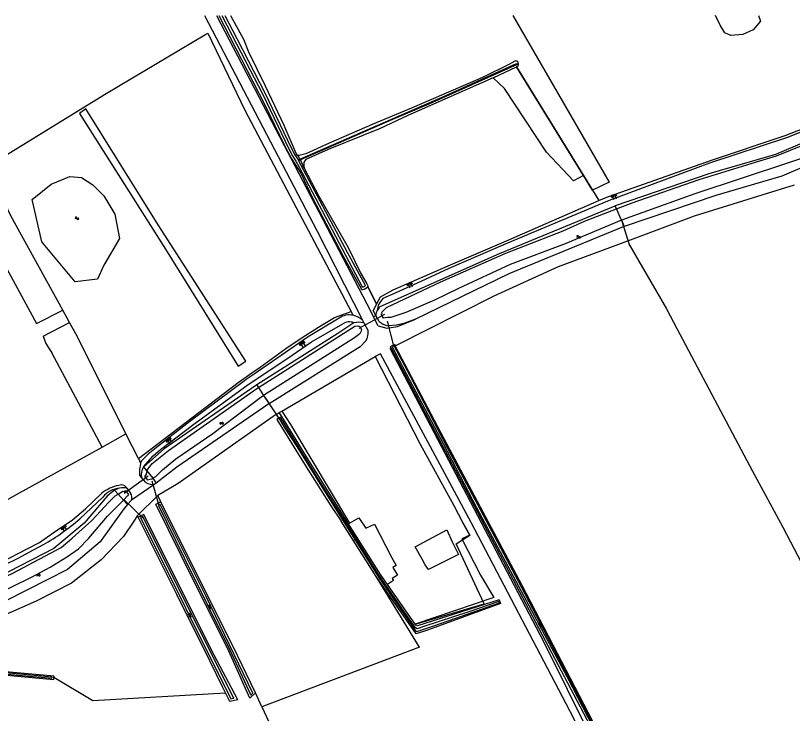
# Model space of a CAD drawing. Extents: x 136000 to 141014, y 402000 to 403500.
# Drawn here: x 137958.3 to 138255.5, y 403233 to 403500 of the extents above; entities that cross this region are included whole.
import ezdxf

# ---------------------------------------------------------------- set-up
doc = ezdxf.new("R2010")
doc.units = 0
for name, color, linetype in [('gg-afsc-draadraster', 7, 'Continuous'), ('gg-afsc-lijn draadraster', 7, 'Continuous'), ('gg-knt-BGT kruinlijn', 7, 'Continuous'), ('gg-knt-bovenkant onderkant talud', 7, 'Continuous'), ('gg-knt-bronhoudergrens', 7, 'Continuous'), ('gg-knt-onverhard', 7, 'Continuous'), ('gg-kntw-bovenkant insteek waterloop', 7, 'Continuous'), ('gg-kntw-midden sloot', 7, 'Continuous'), ('gg-kntw-waterlijn', 7, 'Continuous'), ('gg-kwrk-duiker nz buis', 7, 'Continuous'), ('gt-grn-groengrens', 7, 'Continuous'), ('gt-grn-vlakafsluiter', 7, 'Continuous'), ('gt-symb-talud symbool', 7, 'Continuous'), ('gt-symb-watersymbool', 7, 'Continuous')]:
    doc.layers.add(name, color=color, linetype=linetype)

# ---------------------------------------------------------------- blocks, each defined once
blk = doc.blocks.new('gt0-TALUD_1')
at = {"layer": 'gt-symb-talud symbool'}
for p, q in [((-0.5, -2), (-0.5, 0)), ((0, -1), (0, 0)), ((-1, -1), (-1, 0)), ((0.5, -2), (0.5, 0)), ((1, -1), (1, 0))]:
    blk.add_line(p, q, dxfattribs=at)
blk = doc.blocks.new('gt0-WA')
at = {"layer": 'gt-symb-watersymbool'}
for centre, start, end in [((-0.32, 0.02), 28.0725, 151.9275), ((0.43, 0.42), 208.0725, 331.9275), ((-0.32, -0.43), 28.0725, 151.9275), ((0.43, -0.03), 208.0725, 331.9275)]:
    blk.add_arc(centre, 0.425, start, end, dxfattribs=at)

msp = doc.modelspace()

# ---------------------------------------------------------------- linework, layer by layer
at = {"layer": 'gg-afsc-draadraster'}
for p, q in [((138192.53, 403413.86), (138217.94, 403423.34)), ((138165.94, 403404.03), (138192.53, 403413.86)), ((137978.96, 403382.63), (137976.37, 403387.34)), ((137991.52, 403334.86), (137972.17, 403370.97)), ((138060.17, 403348.68), (138095.88, 403369.58)), ((138043.41, 403365.86), (138046.43, 403367.75)), ((138058.05, 403347.44), (138056.85, 403346.59)), ((138058.05, 403347.44), (138059.2, 403348.11)), ((138060.11, 403346.63), (138059.2, 403348.11)), ((138005.3, 403330.51), (138000.55, 403340.01)), ((138125.91, 403312.54), (138129.33, 403306.25)), ((138112.83, 403258.4), (138096.26, 403285.39)), ((138112.83, 403258.4), (138052.48, 403235.57)), ((138052.48, 403235.57), (138050.14, 403240.93))]:
    msp.add_line(p, q, dxfattribs=at)
for points in [[(137947.51, 403442.27), (137993.02, 403470.18), (138030.72, 403492.67), (138031.91, 403493.2)], [(138031.91, 403493.2), (138046.06, 403463.83), (138062.07, 403433.27), (138086.7, 403386.84)], [(138046.43, 403367.75), (138012.86, 403419.91), (137985.17, 403464.32), (137982.77, 403462.52), (138015.64, 403410.65), (138043.41, 403365.86)], [(137976.37, 403387.34), (137956.52, 403423.43), (137947.51, 403442.27)], [(138217.94, 403423.34), (138243.83, 403431.44), (138256.29, 403435.25)], [(138103.58, 403373.69), (138141.37, 403392.8), (138165.94, 403404.03)], [(138049.14, 403363.55), (138051.92, 403365.49), (138061.68, 403372.69), (138068.38, 403377.06), (138075.27, 403381.4), (138080.29, 403384.56), (138086.7, 403386.84)], [(138000.55, 403340.01), (137982.03, 403377.05), (137978.96, 403382.63)], [(138095.88, 403369.58), (138113.14, 403336.03), (138125.91, 403312.54)], [(138005.3, 403330.51), (138043.44, 403359.58), (138049.14, 403363.55)], [(138056.85, 403346.59), (138020.48, 403321.04), (138012.71, 403316.42)], [(137950.99, 403312.61), (137958.64, 403316.8), (137991.52, 403334.86)]]:
    msp.add_lwpolyline(points, dxfattribs=at)
at = {"layer": 'gg-afsc-lijn draadraster'}
for p, q in [((138149.97, 403480.41), (138179.02, 403433.15)), ((138192.53, 403413.86), (138217.94, 403423.34)), ((138165.94, 403404.03), (138192.53, 403413.86)), ((138096.35, 403389.55), (138093, 403396.36)), ((137978.96, 403382.63), (137976.37, 403387.34)), ((137991.52, 403334.86), (137972.17, 403370.97)), ((138043.41, 403365.86), (138046.43, 403367.75)), ((138058.05, 403347.44), (138056.85, 403346.59)), ((138058.05, 403347.44), (138059.2, 403348.11)), ((138060.11, 403346.63), (138059.2, 403348.11)), ((138005.3, 403330.51), (138000.55, 403340.01)), ((138125.91, 403312.54), (138129.33, 403306.25)), ((138112.83, 403258.4), (138096.26, 403285.39)), ((138141.26, 403277.39), (138111.11, 403267.23))]:
    msp.add_line(p, q, dxfattribs=at)
for points in [[(137947.51, 403442.27), (137993.02, 403470.18), (138030.72, 403492.67), (138031.91, 403493.2)], [(138031.91, 403493.2), (138046.06, 403463.83), (138062.07, 403433.27), (138086.7, 403386.84)], [(138046.43, 403367.75), (138012.86, 403419.91), (137985.17, 403464.32), (137982.77, 403462.52), (138015.64, 403410.65), (138043.41, 403365.86)], [(137976.37, 403387.34), (137956.52, 403423.43), (137947.51, 403442.27)], [(138217.94, 403423.34), (138243.83, 403431.44), (138256.29, 403435.25)], [(138103.58, 403373.69), (138141.37, 403392.8), (138165.94, 403404.03)], [(138049.14, 403363.55), (138051.92, 403365.49), (138061.68, 403372.69), (138068.38, 403377.06), (138075.27, 403381.4), (138080.29, 403384.56), (138086.7, 403386.84)], [(138000.55, 403340.01), (137982.03, 403377.05), (137978.96, 403382.63)], [(138060.17, 403348.68), (138095.88, 403369.58), (138113.14, 403336.03), (138125.91, 403312.54)], [(138005.3, 403330.51), (138043.44, 403359.58), (138049.14, 403363.55)], [(138056.85, 403346.59), (138020.48, 403321.04), (138012.71, 403316.42)], [(137950.99, 403312.61), (137958.64, 403316.8), (137991.52, 403334.86)], [(138129.33, 403306.25), (138132.05, 403301.24), (138129.01, 403299.79)], [(138129.01, 403299.79), (138136.15, 403285.9), (138141.26, 403277.39)], [(138112.83, 403258.4), (138052.48, 403235.57), (138050.14, 403240.93)]]:
    msp.add_lwpolyline(points, dxfattribs=at)
at = {"layer": 'gg-knt-BGT kruinlijn'}
for p, q in [((138252.64, 403454.08), (138268.25, 403460.31)), ((138224.55, 403444.71), (138252.64, 403454.08)), ((138187.98, 403431.77), (138224.55, 403444.71)), ((138146.1, 403413.82), (138181.44, 403429.21)), ((138181.44, 403429.21), (138184.51, 403430.54)), ((138184.51, 403430.54), (138187.98, 403431.77)), ((138123.78, 403404.21), (138146.1, 403413.82)), ((138102.74, 403395.09), (138123.78, 403404.21)), ((138097.9, 403392.46), (138102.74, 403395.09)), ((138096.35, 403389.55), (138097.9, 403392.46)), ((138096.35, 403389.55), (138095.1, 403387.22)), ((138096.06, 403385.31), (138095.1, 403387.22)), ((138091.03, 403383.46), (138091.55, 403382.47)), ((138049.61, 403362.82), (138046.59, 403360.74)), ((138006.52, 403323.3), (138005.74, 403324.41))]:
    msp.add_line(p, q, dxfattribs=at)
for points in [[(138082.11, 403384.31), (138070.23, 403377.05), (138049.61, 403362.82)], [(138046.59, 403360.74), (138045.92, 403360.28), (138024.97, 403344.68), (138012.2, 403334.72), (138009.05, 403332.24), (138006.45, 403329.7), (138006.18, 403328.76)], [(137876.46, 403241.76), (137884.36, 403249.22), (137892.65, 403256.96), (137905.42, 403267.58), (137915.6, 403273.66), (137930.56, 403280.19), (137941.48, 403285.32), (137952.91, 403290.93), (137962.73, 403296.07), (137967.53, 403298.42), (137972.76, 403302.18), (137980.11, 403307.11), (137985.06, 403311.36), (137991.3, 403317.26)]]:
    msp.add_lwpolyline(points, dxfattribs=at)
for centre, radius, start, end in [((138086.04, 403378.36), 7.13, 78.2859, 123.4773), ((138086.04, 403378.36), 7.13, 45.7013, 78.3018), ((138020.2, 403325.15), 14.48, 165.5672, 182.936), ((138000.52, 403305.97), 14.57, 100.698, 129.2278), ((137998.73, 403317.8), 2.65, 85.4586, 110.1582), ((137998.72, 403317.81), 2.65, 32.7947, 85.3951)]:
    msp.add_arc(centre, radius, start, end, dxfattribs=at)
at = {"layer": 'gg-knt-bovenkant onderkant talud'}
msp.add_line((137991.77, 403315.81), (137982.95, 403307.5), dxfattribs=at)
for points in [[(138295.89, 403466.07), (138294.33, 403467.32), (138284.78, 403466.12), (138268.63, 403459.33), (138253.14, 403453.18), (138223.76, 403443.49), (138185.32, 403429.31), (138146.44, 403412.89), (138123.99, 403403.28), (138113.36, 403398.3), (138103.71, 403393.95), (138098.83, 403391.79)], [(138007.26, 403327.32), (138010.96, 403331.59), (138013.75, 403334.06), (138026.05, 403343.34), (138047.34, 403358.89), (138062.11, 403368.7), (138071.56, 403375.15), (138083.48, 403382.04)], [(137877.1, 403241.24), (137885.15, 403248.11), (137893.48, 403256.03), (137905.94, 403266.3), (137916.43, 403272.57), (137931.13, 403278.96), (137941.2, 403283.39), (137953.54, 403289.69), (137959.61, 403292.6), (137963.55, 403294.73), (137969.01, 403297.62)]]:
    msp.add_lwpolyline(points, dxfattribs=at)
for centre, radius, start, end in [((138104.08, 403386.43), 7.5, 134.3843, 174.6298), ((138086.01, 403378.34), 4.48, 67.3367, 124.3323), ((137998.64, 403310.6), 8.62, 93.3303, 142.8044), ((137922.47, 403378.02), 92.9, 300.0674, 310.6189)]:
    msp.add_arc(centre, radius, start, end, dxfattribs=at)
at = {"layer": 'gg-knt-bronhoudergrens'}
for p, q in [((138175.58, 403438.78), (138149.97, 403480.41)), ((138179.02, 403433.15), (138175.58, 403438.78)), ((138185.36, 403436.3), (138179.02, 403433.15)), ((138179.02, 403433.15), (138181.44, 403429.21)), ((138093, 403396.36), (138096.35, 403389.55)), ((137966.37, 403382.18), (137976.37, 403387.34)), ((137968.84, 403377.32), (137978.96, 403382.63)), ((137968.84, 403377.32), (137969.94, 403374.6)), ((138013.91, 403314.01), (138012.71, 403316.42)), ((138052.48, 403235.57), (138077.44, 403182.53))]:
    msp.add_line(p, q, dxfattribs=at)
for points in [[(137904.47, 403500), (137928.45, 403450.34), (137955.7, 403401.66), (137966.37, 403382.18)], [(138148.46, 403500), (138173.45, 403456.83), (138185.36, 403436.3)], [(138175.58, 403438.78), (138171.78, 403436.75), (138161.4, 403447.73), (138145.39, 403472.07), (138140.96, 403476.2)], [(138060.17, 403348.68), (138063.53, 403343.58), (138086.11, 403305.88)], [(138004.93, 403308.74), (138003.56, 403306.6), (137999.61, 403300.7), (137991.11, 403291.77), (137979.68, 403282.9), (137966.18, 403275.95), (137950.79, 403269.24), (137919.07, 403253.57)], [(138086.11, 403305.88), (138089.63, 403307.83), (138092.33, 403303.97), (138095.61, 403305.51), (138102.12, 403292.79), (138103.87, 403289.68), (138102.63, 403288.9), (138104.35, 403285.92), (138102.31, 403284.68), (138102.84, 403283.91), (138100.53, 403282.41)], [(138111.11, 403267.23), (138137.57, 403275.02), (138126.83, 403297.94), (138132.05, 403301.24), (138129.33, 403306.25)], [(138111.14, 403296.79), (138123.25, 403303.26), (138125.46, 403298.48), (138127.74, 403293.86), (138116.32, 403288.1), (138115, 403289.95), (138113.89, 403292.07), (138111.14, 403296.79)], [(137973.02, 403246.89), (137987.94, 403237.97), (138038.63, 403240.92)]]:
    msp.add_lwpolyline(points, dxfattribs=at)
at = {"layer": 'gg-knt-onverhard'}
for p, q in [((138097.04, 403381.28), (138095.21, 403384.78)), ((138011.62, 403320.78), (138002.62, 403314.57))]:
    msp.add_line(p, q, dxfattribs=at)
for points in [[(138030.65, 403500), (138073.66, 403417.49), (138091.03, 403383.46)], [(138035.22, 403500), (138061.08, 403450.27), (138063.64, 403445.4), (138092.63, 403389.73), (138095.21, 403384.78)], [(138097.04, 403381.28), (138100.39, 403380.36), (138104.41, 403381.11), (138111.3, 403383.87)], [(138272.66, 403035.48), (138255.09, 403068.38), (138232.09, 403113.96), (138196.41, 403187.72), (138160.38, 403260.51), (138101.58, 403372.62)], [(138252.83, 403065.96), (138244.67, 403081.42), (138228.7, 403113.76), (138171.76, 403231.35), (138132.63, 403306.12), (138097.9, 403370.66)]]:
    msp.add_lwpolyline(points, dxfattribs=at)
at = {"layer": 'gg-kntw-bovenkant insteek waterloop'}
for p, q in [((138140.96, 403476.2), (138149.97, 403480.41)), ((138097.36, 403383), (138096.06, 403385.31)), ((138091.49, 403382.43), (138091.55, 403382.47)), ((138091.55, 403382.47), (138093.2, 403379.4)), ((138120.51, 403337.73), (138102.04, 403372.87)), ((138122.22, 403338.15), (138103.58, 403373.69)), ((138181.09, 403222.92), (138120.51, 403337.73)), ((138007.26, 403327.32), (138007.38, 403327.42)), ((138008.1, 403321.38), (138006.52, 403323.3)), ((138000.95, 403319.24), (138002.27, 403317.25)), ((138012.17, 403321.19), (138011.62, 403320.78)), ((138001.16, 403312.92), (138002.62, 403314.57)), ((138013.91, 403314.01), (138012.93, 403313.52)), ((138005.24, 403308.15), (138006.46, 403308.76)), ((138096.26, 403285.39), (138082.89, 403306.65)), ((138097.86, 403286.24), (138085.66, 403305.64)), ((138111.5, 403263.47), (138096.26, 403285.39)), ((138100.53, 403282.41), (138097.86, 403286.24)), ((138111.11, 403267.23), (138100.53, 403282.41)), ((138038.63, 403240.92), (138037.64, 403242.96)), ((138040.24, 403237.62), (138038.63, 403240.92)), ((138043.34, 403238.3), (138040.24, 403237.62))]:
    msp.add_line(p, q, dxfattribs=at)
for points in [[(138036.05, 403500), (138038.06, 403496.07), (138053.6, 403466.08), (138061.24, 403450.27), (138063.75, 403445.44), (138067.38, 403439.66), (138072.05, 403430.03), (138083.48, 403408.18), (138090.58, 403395.39), (138090.78, 403395.25), (138090.97, 403395.21), (138091.18, 403395.23), (138091.61, 403395.35), (138092.9, 403396.13), (138093, 403396.36)], [(138040.54, 403500), (138045.56, 403490.95), (138047.39, 403486.12), (138053.85, 403473.13), (138061, 403458.03), (138065.65, 403447.06), (138065.93, 403446.68), (138066.33, 403446.45)], [(138242.51, 403500), (138243.29, 403497.8), (138240.43, 403494.47), (138236.46, 403492.8), (138231.86, 403492.32), (138229.55, 403493.43), (138227.81, 403496.29), (138226.02, 403500)], [(138149.97, 403480.41), (138150.53, 403480.92), (138150.64, 403481.18), (138150.67, 403481.48), (138150.56, 403481.99), (138150.38, 403482.27), (138150.09, 403482.5), (138149.77, 403482.57), (138149.34, 403482.51), (138148.2, 403481.95), (138147.19, 403481.38), (138136.97, 403476.36), (138109.96, 403464.71), (138094.75, 403458.27), (138077.98, 403451.07), (138069.36, 403447.16), (138066.77, 403446.41), (138066.33, 403446.45)], [(138140.96, 403476.2), (138131.17, 403471.8), (138108.34, 403461.81), (138097.79, 403456.83), (138077.86, 403448.81), (138069.31, 403444.93), (138068.87, 403444.27), (138068.65, 403443.6), (138068.59, 403442.65), (138068.71, 403441.63)], [(138280.01, 403460.04), (138248.98, 403446.83), (138223.52, 403439.39), (138187.7, 403427.21)], [(138283.71, 403452.33), (138251.4, 403438.58), (138226.12, 403431.18), (138191.07, 403419.27)], [(138068.71, 403441.63), (138074.37, 403430.93), (138085.54, 403411.22), (138090.38, 403401.28), (138092.73, 403397.38), (138092.97, 403396.88), (138093.01, 403396.64), (138093, 403396.36)], [(137992.08, 403430.99), (137996.31, 403424.01), (137998.11, 403414.7), (137992.08, 403404.54), (137989.65, 403399.14), (137981.07, 403398.19), (137968.37, 403413.43), (137964.67, 403429.62), (137971.97, 403435.55), (137979.06, 403438.4), (137983.61, 403438.09), (137987.95, 403435.23), (137992.08, 403430.99)], [(138097.8, 403388.67), (138143.43, 403409.02), (138187.67, 403427.2), (138187.7, 403427.21)], [(138191.07, 403419.27), (138190.69, 403419.14), (138146.95, 403401.17), (138111.3, 403383.87)], [(138087.74, 403382.48), (138081.64, 403378.38), (138050.59, 403358.71)], [(138111.3, 403383.87), (138106.81, 403382.22), (138104.02, 403381.56), (138100.79, 403381.36)], [(138092.32, 403375.63), (138090.08, 403373.24), (138055.31, 403351.53)], [(138102.04, 403372.87), (138101.74, 403373.44), (138102.89, 403374.07), (138103.28, 403374.25), (138103.58, 403373.69)], [(138050.59, 403358.71), (138050.28, 403358.51), (138015.19, 403334.28), (138007.38, 403327.42)], [(138055.31, 403351.53), (138055.16, 403351.43), (138020.07, 403327.21), (138012.17, 403321.19)], [(138060.11, 403346.63), (138058.21, 403345.45), (138069.52, 403327.43), (138078.95, 403312.42), (138082.89, 403306.65)], [(138085.66, 403305.64), (138071.12, 403328.77), (138060.11, 403346.63)], [(138182.44, 403223.61), (138152.1, 403281.96), (138122.22, 403338.15)], [(137995.51, 403317.93), (137993.43, 403316.18), (137984.63, 403305.89), (137972.96, 403296.09), (137942.83, 403280.77), (137911.05, 403266.13)], [(138050.14, 403240.93), (138047.98, 403238.9), (138039.4, 403258.04), (138026.7, 403283.44), (138011.97, 403313.04), (138012.93, 403313.52)], [(138050.14, 403240.93), (138041.51, 403258.67), (138028.8, 403284.07), (138013.91, 403314.01)], [(138001.16, 403312.92), (137999.75, 403311.32), (137990.7, 403298.65), (137978.21, 403288.16), (137946.95, 403272.27), (137915.43, 403257.74)], [(138037.64, 403242.96), (138032.67, 403253.15), (138019.97, 403278.55), (138005.24, 403308.15)], [(138043.34, 403238.3), (138034.26, 403255.38), (138021.56, 403280.78), (138007.41, 403309.19), (138006.46, 403308.76)], [(138143.29, 403276.53), (138112.1, 403266.51), (138111.42, 403266.78), (138111.11, 403267.23)], [(138143.29, 403276.53), (138143.81, 403275.09), (138115.93, 403264.92), (138111.5, 403263.47)], [(137973.02, 403246.89), (137973.07, 403247.33), (137921.88, 403251.92), (137922.96, 403248.75)], [(137924.85, 403248.44), (137924.09, 403250.48), (137972.95, 403246.1), (137973.02, 403246.89)]]:
    msp.add_lwpolyline(points, dxfattribs=at)
for centre, radius, start, end in [((138101.29, 403384.72), 5.26, 131.5061, 152.7853), ((138101.31, 403384.72), 5.28, 152.7918, 173.5386), ((138089.53, 403375.38), 7.32, 74.4284, 104.1678), ((138101.91, 403388.16), 6.88, 228.5121, 260.6324), ((138087.19, 403378.8), 6.04, 328.2943, 5.6943), ((138011.33, 403324.49), 4.96, 145.2522, 193.9323), ((137999.61, 403312.83), 6.54, 103.0566, 121.196), ((137999.61, 403312.85), 6.53, 78.1785, 103.0838), ((138010.52, 403324.95), 4.31, 235.9646, 284.7884), ((137999.61, 403312.85), 6.53, 121.2764, 128.9959), ((138000.14, 403315.61), 2.69, 337.2412, 37.6435)]:
    msp.add_arc(centre, radius, start, end, dxfattribs=at)
at = {"layer": 'gg-kntw-midden sloot'}
msp.add_lwpolyline([(138192.99, 403412.37), (138207.27, 403387.82), (138211.28, 403380.31), (138240.16, 403325.69), (138251.79, 403304.3), (138270.55, 403268.46)], dxfattribs=at)
at = {"layer": 'gg-kntw-waterlijn'}
for points in [[(138037.27, 403500), (138041.14, 403492.42), (138052.86, 403469.83), (138062.8, 403449.04), (138064.28, 403446.28), (138065.52, 403444.3), (138066.73, 403442.28), (138090.94, 403396.28), (138091.45, 403396.19), (138091.95, 403396.44), (138092.15, 403396.77), (138085.3, 403409.39), (138066.6, 403444.49), (138067.26, 403444.78)], [(138038.35, 403500), (138042.92, 403491.19), (138053.74, 403470.23), (138063.79, 403449.4), (138065.15, 403446.69), (138066.42, 403444.81), (138067.08, 403445.11)], [(138067.08, 403445.11), (138122.6, 403469.32), (138149.98, 403481.62), (138150.13, 403481.29), (138116.64, 403466.23), (138101.66, 403459.81), (138067.26, 403444.78)], [(138188.17, 403426.09), (138194.16, 403428.4), (138219.81, 403437.33), (138243.01, 403444.43), (138249.34, 403446.29), (138276.18, 403457.13), (138280.61, 403458.79)], [(138190.02, 403421.72), (138191.61, 403422.38), (138218.19, 403431.91), (138271.85, 403449.64), (138282.68, 403454.48)], [(138190.02, 403421.72), (138168.49, 403412.74), (138147.54, 403404.78), (138127.72, 403395.56), (138118.53, 403391.17), (138107.64, 403386.39), (138101.82, 403384.55), (138100.64, 403384.55), (138099.03, 403384.21), (138098.17, 403385.8), (138098.49, 403386.07), (138098.46, 403386.59), (138100.2, 403388.27), (138120.95, 403398.13), (138145.85, 403409.06), (138167.72, 403417.69), (138175.94, 403421.39), (138188.17, 403426.09)], [(138051.22, 403357.75), (138088.09, 403381.18), (138089.28, 403381.28), (138089.97, 403381.08), (138090.66, 403379.85), (138090.49, 403379.25), (138090.03, 403378.25), (138088.01, 403376.69), (138053.21, 403354.72)], [(138102.38, 403373.24), (138109.02, 403360.68), (138122.03, 403336.08), (138134.68, 403311.84), (138155.66, 403272.45), (138169.12, 403247.17), (138181.24, 403223.68), (138181.68, 403223.91), (138178.05, 403230.95), (138167.66, 403251.11), (138151.86, 403281.3), (138138.33, 403306.82), (138123.57, 403334.67), (138109.32, 403361.9), (138103.19, 403373.62), (138102.38, 403373.24)], [(138008.59, 403325.84), (138008.66, 403326.12), (138010.49, 403328.57), (138016.84, 403333.6), (138050.65, 403357.38), (138051.22, 403357.75)], [(138010.78, 403322.99), (138011.98, 403323.68), (138014.55, 403326.28), (138019.69, 403330.45), (138033.73, 403340.09), (138052.09, 403354.01), (138053.21, 403354.72)], [(138059.25, 403345.6), (138061.06, 403342.57), (138065.86, 403335.11), (138074.77, 403320.69), (138084.61, 403305.1), (138097.05, 403285.39), (138111.29, 403264.66), (138111.86, 403264.36), (138118.31, 403266.61), (138126.35, 403269.42), (138143.38, 403275.37), (138143.19, 403275.9), (138131.65, 403271.87), (138114.44, 403266.27), (138111.95, 403265.46), (138111.28, 403265.86), (138107.99, 403270.58), (138097.09, 403286.22), (138094.57, 403290.31), (138086, 403303.92), (138074.13, 403322.78), (138059.88, 403345.86), (138059.25, 403345.6)], [(138008.59, 403325.84), (138008.3, 403324.61), (138007.89, 403323.9), (138007.65, 403323.76), (138008.73, 403322.38), (138010.44, 403322.8), (138010.78, 403322.99)], [(137911.7, 403264.91), (137912.99, 403265.67), (137957.24, 403286.67), (137975.72, 403296.57), (137980.04, 403300.11), (137987.54, 403306.87), (137990.81, 403310.43), (137993.83, 403313.76), (137996.41, 403316.23), (137997.57, 403316.93)], [(137997.57, 403316.93), (137999.38, 403318.03), (137999.89, 403317.98), (138000.37, 403318.39), (138001.47, 403316.85), (138001.2, 403316.27), (137999.61, 403314.65)], [(137913.54, 403261.46), (137913.91, 403261.65), (137941.73, 403274.15), (137964.39, 403285.23), (137971.62, 403289), (137978.2, 403293.12), (137982.39, 403295.96), (137986.3, 403300.11), (137993.54, 403308.47), (137999.61, 403314.65)], [(138012.95, 403312.6), (138022.82, 403292.53), (138040.14, 403257.59), (138048.29, 403240.02), (138049.13, 403240.84), (138031.2, 403277.78), (138013.7, 403313), (138012.95, 403312.6)], [(138006.12, 403307.98), (138040.7, 403238.63), (138041.8, 403238.9), (138015.58, 403291.16), (138006.95, 403308.35), (138006.12, 403307.98)], [(137924.3, 403248.53), (137923.51, 403250.88), (137929.3, 403250.51), (137949.44, 403248.6), (137972.26, 403246.57), (137972.33, 403246.99), (137922.67, 403251.48), (137923.46, 403248.67)]]:
    msp.add_lwpolyline(points, dxfattribs=at)
at = {"layer": 'gg-kwrk-duiker nz buis'}
for p, q in [((138190.19, 403421.33), (138193.11, 403412.03)), ((138099.41, 403385.69), (138089.57, 403380.29)), ((138100.42, 403383.13), (138102.91, 403373.65)), ((138053.95, 403353.62), (138059.29, 403345.43)), ((138009.08, 403323.79), (137999.92, 403317.15)), ((138010.41, 403322), (138013.18, 403312.57)), ((137999.95, 403314.64), (138007.19, 403307.81))]:
    msp.add_line(p, q, dxfattribs=at)
at = {"layer": 'gt-grn-groengrens'}
for p, q in [((138087.49, 403385.34), (138086.7, 403386.84)), ((138095.21, 403384.78), (138096.06, 403385.31)), ((137969.94, 403374.6), (137971.43, 403372.18)), ((138102.04, 403372.87), (138101.58, 403372.62)), ((137971.43, 403372.18), (137972.17, 403370.97)), ((138097.9, 403370.66), (138095.88, 403369.58)), ((138059.2, 403348.11), (138060.17, 403348.68)), ((137991.52, 403334.86), (138000.55, 403340.01)), ((138005.3, 403330.51), (138006.18, 403328.76)), ((138004.93, 403308.74), (138012.71, 403316.42)), ((138086.11, 403305.88), (138085.66, 403305.64))]:
    msp.add_line(p, q, dxfattribs=at)
at = {"layer": 'gt-grn-vlakafsluiter'}
for p, q in [((138066.33, 403446.45), (138067.08, 403445.11)), ((138067.08, 403445.11), (138067.26, 403444.78)), ((138068.71, 403441.63), (138067.26, 403444.78)), ((138188.17, 403426.09), (138187.7, 403427.21)), ((138190.02, 403421.72), (138188.17, 403426.09)), ((138190.02, 403421.72), (138191.07, 403419.27)), ((138050.59, 403358.71), (138051.22, 403357.75)), ((138051.22, 403357.75), (138053.21, 403354.72)), ((138053.21, 403354.72), (138055.31, 403351.53)), ((138008.59, 403325.84), (138007.38, 403327.42)), ((138008.59, 403325.84), (138010.78, 403322.99)), ((138010.78, 403322.99), (138012.17, 403321.19)), ((137997.57, 403316.93), (137996.22, 403318.43)), ((137997.57, 403316.93), (137999.61, 403314.65)), ((137999.61, 403314.65), (138001.16, 403312.92)), ((138005.24, 403308.15), (138004.93, 403308.74))]:
    msp.add_line(p, q, dxfattribs=at)

# ---------------------------------------------------------------- block references
at = {"layer": 'gt-symb-talud symbool'}
for p, xscale, yscale, rotation in [((138187, 403431.52), 0.999945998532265, 0.999945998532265, 18.906060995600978), ((138108.86, 403397.74), 1.0000449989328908, 1.0000449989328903, 23.51455668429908), ((138067.68, 403375.04), 0.9998864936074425, 0.9998864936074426, 34.19864361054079), ((138016.58, 403338.14), 0.9995844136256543, 0.9995844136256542, 37.97050166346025), ((137976.43, 403304.59), 0.9997329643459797, 0.99973296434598, 35.39110751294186)]:
    msp.add_blockref('gt0-TALUD_1', p, dxfattribs=dict(at, xscale=xscale, yscale=yscale, rotation=rotation))
at = {"layer": 'gt-symb-watersymbool'}
for p in [(137981.77, 403422.45), (138173.6, 403415.35)]:
    msp.add_blockref('gt0-WA', p, dxfattribs=at)
for p, rotation in [((138037.11, 403344.01), 32.62503559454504), ((138088.11, 403299.99), 132.8519084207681), ((137967.01, 403285.95), 27.307780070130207), ((138032.59, 403273.78), 132.8519084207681), ((138024.96, 403270.52), 132.8519084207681), ((138159.01, 403266.7), 132.8519084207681)]:
    msp.add_blockref('gt0-WA', p, dxfattribs=dict(at, rotation=rotation))

doc.saveas('drawing.dxf')
